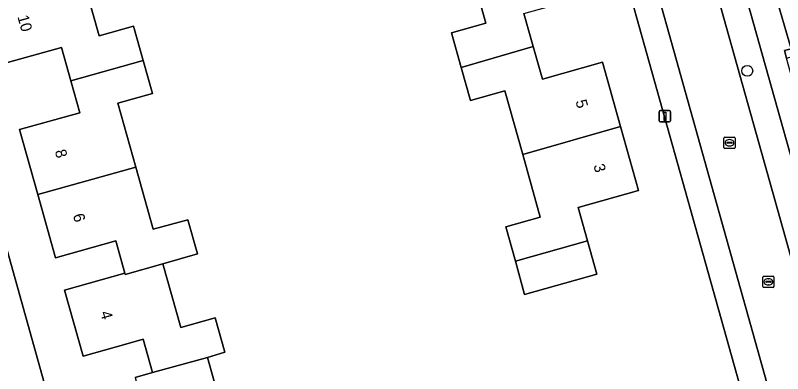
# Model space of a CAD drawing. Extents: x 159626 to 160723, y 388173 to 389416.
# Drawn here: x 160026.8 to 160095.3, y 388327.4 to 388359.4 of the extents above; entities that cross this region are included whole.
import ezdxf

# ---------------------------------------------------------------- set-up
doc = ezdxf.new("R2010")
doc.units = 0
for name, color, linetype in [('IMGEO_Boom', 7, 'Continuous'), ('IMGEO_Erf', 7, 'Continuous'), ('IMGEO_Kolk', 7, 'Continuous'), ('IMGEO_Lichtmast', 7, 'Continuous'), ('IMGEO_Muur', 7, 'Continuous'), ('IMGEO_Pand', 7, 'Continuous'), ('IMGEO_Pand_nummerreeks', 7, 'Continuous'), ('IMGEO_Rijbaan_lokaal_open', 7, 'Continuous'), ('IMGEO_Voetpad_open', 7, 'Continuous')]:
    doc.layers.add(name, color=color, linetype=linetype)

msp = doc.modelspace()

# ---------------------------------------------------------------- linework, layer by layer
at = {"layer": 'IMGEO_Boom'}
msp.add_circle((160092.178, 388354.452), 0.489, dxfattribs=at)
at = {"layer": 'IMGEO_Erf'}
for points in [[(160065.737, 388357.839), (160068.821, 388358.703), (160067.258, 388364.278), (160065.672, 388369.937), (160062.589, 388369.073), (160061.749, 388372.073), (160060.886, 388375.152), (160063.97, 388376.017), (160062.406, 388381.596), (160060.811, 388387.289), (160057.729, 388386.426), (160056.908, 388389.358), (160055.27, 388395.203), (160052.188, 388394.339), (160051.374, 388397.24), (160039.731, 388394.019), (160038.102, 388399.961), (160014.614, 388386.787), (160012.651, 388386.243), (160030.665, 388321.896), (160031.671, 388318.304), (160034.012, 388311.518), (160036.849, 388303.296)], [(160093.373, 388319.695), (160091.694, 388325.686), (160087.996, 388338.877), (160074.295, 388387.755)], [(160086.328, 388381.495), (160096.18, 388346.407), (160099.996, 388332.814), (160102.912, 388322.429)], [(160107.315, 388363.999), (160108.621, 388359.357), (160105.449, 388358.464), (160105.479, 388358.356), (160105.636, 388357.799), (160105.059, 388357.638), (160106.214, 388353.532), (160109.397, 388354.427), (160110.52, 388350.438), (160109.209, 388350.069), (160104.395, 388348.716), (160103.535, 388351.775), (160097.237, 388350.005), (160095.682, 388355.581), (160095.492, 388356.262), (160096.098, 388356.429), (160094.652, 388361.466)], [(160032.682, 388363.173), (160034.245, 388357.589), (160037.327, 388358.452), (160038.186, 388355.383), (160039.017, 388352.414), (160035.937, 388351.553), (160037.532, 388345.856), (160039.091, 388340.285), (160042.173, 388341.148), (160043.03, 388338.086), (160039.958, 388337.198), (160041.549, 388331.515), (160044.631, 388332.378), (160045.491, 388329.306), (160043.934, 388328.825), (160044.769, 388325.844)], [(160072.223, 388359.574), (160073.044, 388356.642), (160073.866, 388353.709), (160079.249, 388355.218), (160080.85, 388349.482), (160082.451, 388343.744), (160077.057, 388342.232), (160077.892, 388339.255), (160078.726, 388336.279), (160072.282, 388334.473), (160071.453, 388337.433), (160070.59, 388340.514), (160073.673, 388341.379), (160072.11, 388346.96), (160070.515, 388352.652), (160067.432, 388351.788), (160066.601, 388354.755), (160065.737, 388357.839)], [(160037.477, 388327.05), (160039.034, 388327.478), (160038.199, 388330.462), (160036.646, 388330.028), (160032.82, 388328.959), (160031.167, 388334.848), (160036.559, 388336.367), (160035.746, 388339.256), (160030.355, 388337.738), (160028.764, 388343.385), (160027.125, 388349.2), (160032.519, 388350.696), (160031.721, 388353.561), (160030.891, 388356.542), (160025.516, 388355.045)]]:
    msp.add_lwpolyline(points, dxfattribs=at)
at = {"layer": 'IMGEO_Kolk'}
for p, q in [((160090.089, 388347.596), (160090.089, 388348.448)), ((160090.164, 388348.522), (160091.016, 388348.522)), ((160090.577, 388348.302), (160090.602, 388348.302)), ((160091.09, 388348.448), (160091.09, 388347.596)), ((160091.016, 388347.522), (160090.164, 388347.522)), ((160090.348, 388348.016), (160090.348, 388348.028)), ((160090.786, 388347.979), (160090.388, 388347.979)), ((160090.391, 388348.065), (160090.789, 388348.065)), ((160090.6, 388347.742), (160090.575, 388347.742)), ((160090.832, 388348.028), (160090.832, 388348.016)), ((160093.564, 388335.168), (160093.564, 388336.02)), ((160093.639, 388336.094), (160094.491, 388336.094)), ((160094.052, 388335.874), (160094.077, 388335.874)), ((160094.565, 388336.02), (160094.565, 388335.168)), ((160094.491, 388335.094), (160093.639, 388335.094)), ((160093.823, 388335.588), (160093.823, 388335.6)), ((160094.261, 388335.551), (160093.863, 388335.551)), ((160093.866, 388335.637), (160094.264, 388335.637)), ((160094.075, 388335.314), (160094.05, 388335.314)), ((160094.307, 388335.6), (160094.307, 388335.588))]:
    msp.add_line(p, q, dxfattribs=at)
for points in [[(160090.089, 388347.596), (160090.089, 388348.448)], [(160090.164, 388348.522), (160091.016, 388348.522)], [(160091.09, 388348.448), (160091.09, 388347.596)], [(160091.016, 388347.522), (160090.164, 388347.522)], [(160093.564, 388335.168), (160093.564, 388336.02)], [(160093.639, 388336.094), (160094.491, 388336.094)], [(160094.565, 388336.02), (160094.565, 388335.168)], [(160094.491, 388335.094), (160093.639, 388335.094)]]:
    msp.add_lwpolyline(points, dxfattribs=at)
for centre, radius, start, end in [((160090.166, 388348.446), 0.0765, 91.55205, 178.44795), ((160090.166, 388348.446), 0.0765, 91.55205, 178.44795), ((160091.014, 388348.446), 0.0765, 1.55205, 88.44795), ((160091.014, 388348.446), 0.0765, 1.55205, 88.44795), ((160090.166, 388347.598), 0.0765, 181.55205, 268.44795), ((160090.166, 388347.598), 0.0765, 181.55205, 268.44795), ((160090.388, 388348.025), 0.0403, 85.87752, 175.75265), ((160090.385, 388348.015), 0.0366, 178.93798, 274.71019), ((160090.789, 388348.022), 0.043, 264.86636, 352.45326), ((160090.793, 388348.027), 0.0386, 1.73085, 96.63898), ((160091.014, 388347.598), 0.0765, 271.55205, 358.44795), ((160091.014, 388347.598), 0.0765, 271.55205, 358.44795), ((160093.641, 388336.018), 0.0765, 91.55205, 178.44795), ((160093.641, 388336.018), 0.0765, 91.55205, 178.44795), ((160094.489, 388336.018), 0.0765, 1.55205, 88.44795), ((160094.489, 388336.018), 0.0765, 1.55205, 88.44795), ((160093.641, 388335.17), 0.0765, 181.55205, 268.44795), ((160093.641, 388335.17), 0.0765, 181.55205, 268.44795), ((160093.863, 388335.597), 0.0403, 85.87752, 175.75265), ((160093.86, 388335.587), 0.0366, 178.93798, 274.71019), ((160094.264, 388335.594), 0.043, 264.86636, 352.45326), ((160094.268, 388335.599), 0.0386, 1.73085, 96.63898), ((160094.489, 388335.17), 0.0765, 271.55205, 358.44795), ((160094.489, 388335.17), 0.0765, 271.55205, 358.44795)]:
    msp.add_arc(centre, radius, start, end, dxfattribs=at)
for centre, major_axis, ratio, start_param, end_param in [((160090.576, 388348.022), (-0.387, 0.002), 0.722429, 4.712389, 7.853982), ((160090.601, 388348.022), (-0.39, 0.002), 0.717154, 1.570796, 4.712389), ((160094.051, 388335.594), (-0.387, 0.002), 0.722429, 4.712389, 7.853982), ((160094.076, 388335.594), (-0.39, 0.002), 0.717154, 1.570796, 4.712389)]:
    msp.add_ellipse(centre, major_axis=major_axis, ratio=ratio, start_param=start_param, end_param=end_param, dxfattribs=at)
at = {"layer": 'IMGEO_Lichtmast'}
for p, q in [((160084.418, 388350.896), (160085.208, 388350.896)), ((160085.208, 388350.896), (160084.418, 388350.896)), ((160084.318, 388349.996), (160084.318, 388350.796)), ((160084.318, 388350.796), (160084.318, 388349.996)), ((160085.308, 388350.796), (160085.308, 388349.996)), ((160085.308, 388349.996), (160085.308, 388350.796)), ((160085.208, 388349.896), (160084.418, 388349.896)), ((160084.418, 388349.896), (160085.208, 388349.896))]:
    msp.add_line(p, q, dxfattribs=at)
msp.add_lwpolyline([(160084.738, 388350.771), (160084.888, 388350.771), (160084.888, 388350.021), (160084.738, 388350.021), (160084.738, 388350.771)], dxfattribs=at)
for centre, start, end in [((160084.418, 388350.796), 90, 180), ((160084.418, 388350.796), 90, 180), ((160085.208, 388350.796), 0, 90), ((160085.208, 388350.796), 360, 90), ((160084.418, 388349.996), 180, 270), ((160084.418, 388349.996), 180, 270), ((160085.208, 388349.996), 270, 0), ((160085.208, 388349.996), 270, 0)]:
    msp.add_arc(centre, 0.1, start, end, dxfattribs=at)
at = {"layer": 'IMGEO_Muur'}
msp.add_lwpolyline([(160091.694, 388325.686), (160087.996, 388338.877)], dxfattribs=at)
at = {"layer": 'IMGEO_Pand'}
for points in [[(160107.315, 388363.999), (160106.451, 388367.071), (160106.217, 388367.902), (160100.169, 388366.18), (160100.984, 388363.198), (160094.652, 388361.466), (160096.098, 388356.429), (160095.492, 388356.262), (160095.682, 388355.581), (160105.479, 388358.356), (160105.449, 388358.464), (160108.621, 388359.357)], [(160067.258, 388364.278), (160068.821, 388358.703), (160065.737, 388357.839), (160066.601, 388354.755), (160073.044, 388356.642), (160072.223, 388359.574), (160077.607, 388361.084), (160076.004, 388366.8)], [(160031.721, 388353.561), (160038.186, 388355.383), (160037.327, 388358.452), (160034.245, 388357.589), (160032.682, 388363.173), (160023.929, 388360.706), (160025.516, 388355.045), (160030.891, 388356.542)], [(160072.11, 388346.96), (160080.85, 388349.482), (160079.249, 388355.218), (160073.866, 388353.709), (160073.044, 388356.642), (160066.601, 388354.755), (160067.432, 388351.788), (160070.515, 388352.652)], [(160037.532, 388345.856), (160035.937, 388351.553), (160039.017, 388352.414), (160038.186, 388355.383), (160031.721, 388353.561), (160032.519, 388350.696), (160027.125, 388349.2), (160028.764, 388343.385)], [(160072.11, 388346.96), (160073.673, 388341.379), (160070.59, 388340.514), (160071.453, 388337.433), (160077.892, 388339.255), (160077.057, 388342.232), (160082.451, 388343.744), (160080.85, 388349.482)], [(160037.532, 388345.856), (160028.764, 388343.385), (160030.355, 388337.738), (160035.746, 388339.256), (160036.559, 388336.367), (160036.592, 388336.25), (160039.958, 388337.198), (160043.03, 388338.086), (160042.173, 388341.148), (160039.091, 388340.285)], [(160071.453, 388337.433), (160072.282, 388334.473), (160078.726, 388336.279), (160077.892, 388339.255)], [(160039.958, 388337.198), (160036.592, 388336.25), (160036.559, 388336.367), (160031.167, 388334.848), (160032.82, 388328.959), (160036.646, 388330.028), (160038.199, 388330.462), (160039.034, 388327.478), (160043.934, 388328.825), (160045.491, 388329.306), (160044.631, 388332.378), (160041.549, 388331.515)], [(160043.934, 388328.825), (160039.034, 388327.478), (160037.477, 388327.05), (160038.317, 388324.038), (160044.769, 388325.844)]]:
    msp.add_lwpolyline(points, close=True, dxfattribs=at)
at = {"layer": 'IMGEO_Rijbaan_lokaal_open'}
msp.add_lwpolyline([(160095.449, 388321.154), (160100.358, 388322.544), (160083.883, 388381.26), (160084.141, 388382.584), (160085.382, 388385.449), (160140.604, 388400.943), (160147.918, 388403.002), (160146.522, 388407.997), (160139.18, 388405.917), (160076.62, 388388.378)], close=True, dxfattribs=at)
at = {"layer": 'IMGEO_Voetpad_open'}
for points in [[(160066.558, 388421.402), (160067.42, 388418.389), (160065.847, 388417.956), (160066.106, 388417.028), (160066.272, 388416.435), (160067.606, 388411.669), (160069.255, 388405.772), (160069.651, 388404.355), (160070.165, 388402.519), (160074.295, 388387.755), (160087.996, 388338.877), (160091.694, 388325.686), (160093.373, 388319.695)], [(160092.581, 388317.485), (160093.373, 388315.405), (160096.819, 388316.372), (160096.225, 388318.411), (160095.449, 388321.154), (160076.62, 388388.378), (160139.18, 388405.917), (160146.522, 388407.997), (160145.513, 388411.698)], [(160148.565, 388400.687), (160149.951, 388401.077), (160147.918, 388403.002), (160140.604, 388400.943), (160085.382, 388385.449), (160084.141, 388382.584), (160083.883, 388381.26), (160100.358, 388322.544), (160101.128, 388319.799), (160105.337, 388321.078)], [(160036.849, 388303.296), (160034.012, 388311.518), (160031.671, 388318.304), (160030.665, 388321.896), (160012.651, 388386.243)], [(160102.912, 388322.429), (160099.996, 388332.814), (160096.18, 388346.407), (160086.328, 388381.495)]]:
    msp.add_lwpolyline(points, dxfattribs=at)

# ---------------------------------------------------------------- texts
at = {"layer": 'IMGEO_Pand_nummerreeks'}
for s, rotation, p in [('10', 285.66319, (160026.942, 388359.296)), ('5', 285.59259, (160076.816, 388351.733)), ('8', 285.73787, (160030.284, 388347.279)), ('3', 285.59259, (160078.417, 388345.996)), ('6', 285.73787, (160031.898, 388341.552)), ('4', 285.67905, (160034.345, 388332.849))]:
    msp.add_text(s, height=1, rotation=rotation, dxfattribs=at).set_placement(p)

doc.saveas('drawing.dxf')
